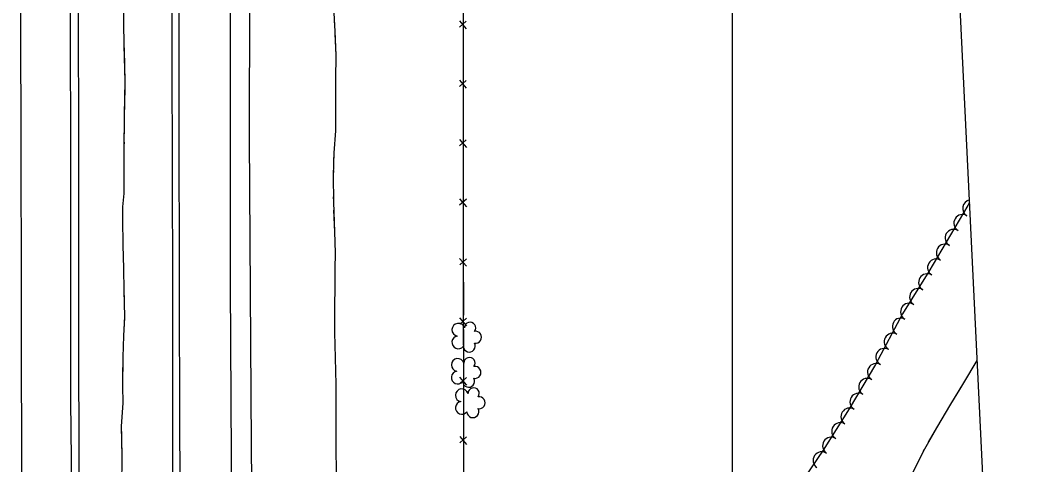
# Model space of a CAD drawing. Extents: x 353423 to 364002, y 127000 to 201942.
# Drawn here: x 360169.1 to 360633.9, y 154247.2 to 154454 of the extents above; entities that cross this region are included whole.
import ezdxf

# ---------------------------------------------------------------- set-up
doc = ezdxf.new("R2010")
doc.units = 0
for name, color, linetype in [('E_DTM_SlopeBottom', 7, 'Continuous'), ('E_DTM_SlopeTop', 7, 'Continuous'), ('E_FEN_Generic', 7, 'Continuous'), ('E_LAND_TreeLine', 7, 'Continuous'), ('E_RDWY_Gravel', 7, 'Continuous'), ('E_STRUCT_WingWall', 7, 'Continuous')]:
    doc.layers.add(name, color=color, linetype=linetype)

msp = doc.modelspace()

# ---------------------------------------------------------------- linework, layer by layer
at = {"layer": 'E_DTM_SlopeBottom'}
for p, q in [((360373.09, 154453.64), (360376.3, 154449.95)), ((360376.3, 154453.47), (360373.15, 154450.7)), ((360373.1, 154426.02), (360376.31, 154422.34)), ((360376.31, 154425.86), (360373.16, 154423.08)), ((360373.11, 154398.41), (360376.33, 154394.73)), ((360376.32, 154398.25), (360373.18, 154395.47)), ((360373.16, 154370.8), (360376.38, 154367.12)), ((360376.37, 154370.64), (360373.23, 154367.86)), ((360373.21, 154343.19), (360376.42, 154339.51)), ((360376.42, 154343.03), (360373.28, 154340.25)), ((360373.22, 154315.58), (360376.43, 154311.9)), ((360376.43, 154315.42), (360373.29, 154312.64)), ((360373.23, 154287.97), (360376.44, 154284.29)), ((360376.44, 154287.8), (360373.3, 154285.03)), ((360373.24, 154260.36), (360376.45, 154256.68)), ((360376.45, 154260.2), (360373.31, 154257.42))]:
    msp.add_line(p, q, dxfattribs=at)
for points in [[(360374.6, 154657.93), (360375.1, 154586.16), (360374.79, 154493.35), (360374.83, 154403.12), (360374.93, 154341.61), (360374.96, 154263.79), (360375.01, 154197.55), (360375.65, 154135.2), (360375.34, 154004.67), (360374.83, 153930.82), (360374.81, 153851.59), (360386.51, 153794.45), (360399.54, 153730.09), (360414.82, 153653.21), (360428.3, 153583.92), (360445.46, 153496.79), (360427.32, 153480.38), (360405.97, 153462.84), (360381.54, 153441.55), (360369.16, 153429.21)], [(360374.81, 154448.26), (360374.82, 154437.04)], [(360374.82, 154437.04), (360374.82, 154427.18)], [(360374.82, 154420.65), (360374.83, 154409.43)], [(360374.83, 154409.43), (360374.83, 154403.12), (360374.83, 154399.56)], [(360374.85, 154393.04), (360374.86, 154381.82)], [(360374.86, 154381.82), (360374.88, 154371.95)], [(360374.89, 154365.43), (360374.91, 154354.21)], [(360374.91, 154354.21), (360374.93, 154344.34)], [(360374.93, 154337.82), (360374.94, 154326.6)], [(360374.94, 154326.6), (360374.94, 154316.73)], [(360374.95, 154310.21), (360374.95, 154298.99)], [(360374.95, 154298.99), (360374.95, 154289.12)], [(360374.96, 154282.6), (360374.96, 154271.38)], [(360374.96, 154271.38), (360374.96, 154263.79), (360374.97, 154261.51)], [(360374.97, 154254.99), (360374.98, 154243.77)]]:
    msp.add_lwpolyline(points, dxfattribs=at)
at = {"layer": 'E_DTM_SlopeTop'}
for points in [[(360301.42, 153427.98), (360291.73, 153556.64), (360283.77, 153685.51), (360278.99, 153788.34), (360272.42, 153953.47), (360269.24, 154075.21), (360267.81, 154171.02), (360266.85, 154331.12), (360266.81, 154488.03), (360266.65, 154624.5), (360266.56, 154659.69)], [(360276.15, 154660.12), (360275.73, 154530.04), (360275.51, 154399.24), (360276.43, 154256.57), (360277.42, 154130.87), (360280.78, 153974.08), (360285.93, 153836.28), (360291.94, 153705.13), (360301.15, 153545.38), (360305.9, 153478.03), (360311.97, 153447.88), (360313.55, 153428.2)], [(360227.07, 153426.63), (360220.9, 153507.1), (360215.19, 153592.14), (360209.87, 153682.7), (360204.08, 153798.71), (360199.43, 153919.19), (360196.66, 154010.49), (360194.91, 154085.52), (360193.83, 154169.3), (360192.65, 154276.77), (360192.62, 154368.01), (360192.51, 154473.89), (360192.72, 154570.68), (360192.52, 154657.33)], [(360196.25, 154657.31), (360196.52, 154555.35), (360196, 154472.48), (360196.18, 154382.15), (360196.23, 154293.04), (360196.72, 154194.24), (360198.52, 154087.99), (360200.51, 153990.57), (360204.29, 153880.52), (360208.33, 153787.74), (360213.37, 153683.33), (360218.05, 153603.41), (360224.07, 153510.37), (360225.16, 153505.26), (360234.71, 153460.36), (360238.13, 153445.32), (360239.65, 153426.86)], [(360263.96, 153427.3), (360262.62, 153446.48), (360266.57, 153474.02), (360266.22, 153501.28), (360266.69, 153530.07), (360261.35, 153619.93), (360254.8, 153730.55), (360250.15, 153829.95), (360246.08, 153944.57), (360243.48, 154031.92), (360242.5, 154086.95), (360240.85, 154172.65), (360240.02, 154247.55), (360240.08, 154330.23), (360239.74, 154436.94), (360239.46, 154598.75), (360239.64, 154654.9)], [(360243.15, 154655.27), (360242.92, 154512.59), (360242.87, 154405.33), (360243.12, 154261.55), (360244.17, 154152.88), (360246.71, 154025.75), (360249.92, 153917.81), (360253.73, 153811.01), (360260.08, 153688.43), (360266.44, 153576.58), (360273.66, 153472.26), (360277.07, 153427.54)], [(360169.22, 154651.05), (360169.17, 154552.14), (360169.06, 154480.76), (360169.38, 154405.42), (360169.6, 154319.03), (360169.7, 154233.02), (360170.72, 154144.85), (360172.47, 154050.12), (360175.16, 153951.52), (360179, 153845.17), (360184.11, 153727.35), (360189.55, 153627.79), (360194.01, 153557.24), (360200.22, 153467.47), (360203.37, 153426.21)]]:
    msp.add_lwpolyline(points, dxfattribs=at)
at = {"layer": 'E_FEN_Generic'}
msp.add_lwpolyline([(360610.05, 154369.16), (360609.2, 154367.83), (360591.06, 154337.17), (360578.94, 154317.4), (360566.29, 154293.92), (360554.09, 154273.25), (360542, 154254.02), (360530.56, 154237.12)], dxfattribs=at)
for centre, radius, start, end in [((360610.84, 154366.48), 4, 102.2671, 239.3839), ((360606.76, 154359.59), 4, 59.3992, 239.3839), ((360602.68, 154352.7), 4, 59.3992, 239.3839), ((360598.61, 154345.81), 4, 59.3992, 239.3839), ((360594.53, 154338.92), 4, 59.3992, 239.3839), ((360590.37, 154332.03), 4, 58.4994, 238.4841), ((360586.19, 154325.21), 4, 58.4994, 238.4841), ((360582, 154318.38), 4, 58.4994, 238.4841), ((360578.15, 154311.5), 4, 61.7018, 241.6865), ((360372.62, 154310.04), 2.97, 17.1306, 260.1038), ((360378.07, 154310.9), 2.61, 321.8358, 179.7684), ((360380.62, 154306.55), 2.78, 259.1277, 100.1387), ((360372.62, 154304.18), 2.97, 99.4798, 320.7136), ((360574.35, 154304.45), 4, 61.7018, 241.6865), ((360377.69, 154302.42), 2.78, 182.4506, 30.2236), ((360570.55, 154297.4), 4, 61.7018, 241.6865), ((360372.34, 154293.68), 2.97, 17.1306, 260.1038), ((360377.8, 154294.54), 2.61, 321.8358, 179.7684), ((360372.34, 154287.82), 2.97, 99.4798, 320.7136), ((360380.34, 154290.19), 2.78, 259.1277, 100.1387), ((360566.62, 154290.34), 4, 59.4308, 239.4154), ((360377.42, 154286.06), 2.78, 182.4506, 30.2236), ((360562.54, 154283.44), 4, 59.4308, 239.4154), ((360374.27, 154279.58), 2.97, 17.1306, 260.1038), ((360379.73, 154280.45), 2.61, 321.8358, 179.7684), ((360374.27, 154273.73), 2.97, 99.4798, 320.7136), ((360382.27, 154276.09), 2.78, 259.1277, 100.1387), ((360558.47, 154276.55), 4, 59.4308, 239.4154), ((360379.35, 154271.96), 2.78, 182.4506, 30.2236), ((360554.3, 154269.65), 4, 57.8598, 237.8444), ((360550.04, 154262.87), 4, 57.8598, 237.8444), ((360545.78, 154256.09), 4, 57.8598, 237.8444), ((360541.36, 154249.33), 4, 55.9128, 235.8974)]:
    msp.add_arc(centre, radius, start, end, dxfattribs=at)
at = {"layer": 'E_LAND_TreeLine'}
msp.add_line((360500, 152500), (360500, 155000), dxfattribs=at)
at = {"layer": 'E_RDWY_Gravel'}
msp.add_lwpolyline([(361459.32, 152809.18), (362299.86, 153158.83), (362244.86, 154074.96), (360626.65, 154025.33), (360594.88, 154683.26)], dxfattribs=at)
at = {"layer": 'E_STRUCT_WingWall'}
for points in [[(360217.54, 154440.02), (360217.48, 154442.32), (360217.08, 154462.83), (360217.16, 154467.57)], [(360216.39, 154236.43), (360216.47, 154251.92), (360216.17, 154265.08), (360216.9, 154276.02), (360216.79, 154283.8), (360216.95, 154297.29), (360217.29, 154307.25), (360217.71, 154316.25), (360217.48, 154328.23), (360217.22, 154338.42), (360216.91, 154349.39), (360216.83, 154361.43), (360216.79, 154367.13), (360217.49, 154373.3), (360217.47, 154393.15), (360217.66, 154410.01), (360217.93, 154425.4), (360217.48, 154442.32), (360217.08, 154462.83)], [(360314.84, 154457.3), (360315.26, 154448.65), (360315.65, 154437.62), (360315.58, 154426.4), (360315.58, 154413.65), (360315.57, 154402.53), (360314.8, 154392.24), (360314.52, 154381.69), (360314.57, 154369.39), (360315.1, 154355.48), (360315.35, 154345.71), (360315.27, 154338.23), (360315.31, 154329.93), (360315.17, 154320.89), (360315.05, 154308.68), (360315.34, 154297.04), (360315.73, 154284.55), (360315.72, 154254.08), (360315.87, 154244.81)], [(360315.02, 154453.65), (360315.11, 154451.61)], [(360315.3, 154447.52), (360315.65, 154437.62), (360315.58, 154426.4), (360315.58, 154417.83)], [(360217.7, 154412.46), (360217.93, 154425.4), (360217.54, 154440.02)], [(360315.58, 154417.83), (360315.58, 154413.65), (360315.57, 154402.53), (360314.8, 154392.24), (360314.69, 154388.17)], [(360217.62, 154406.76), (360217.64, 154408.66)], [(360217.56, 154401.06), (360217.58, 154402.96)], [(360217.5, 154395.36), (360217.52, 154397.26)], [(360216.81, 154364.05), (360216.79, 154367.13), (360217.49, 154373.3), (360217.48, 154391.56)], [(360314.58, 154384.08), (360314.53, 154382.03)], [(360314.53, 154377.93), (360314.54, 154375.89)], [(360314.56, 154371.79), (360314.57, 154369.74)], [(360314.71, 154365.65), (360315.1, 154355.48), (360315.35, 154345.71), (360315.27, 154338.23), (360315.28, 154335.97)], [(360217.27, 154336.5), (360217.22, 154338.42), (360216.91, 154349.39), (360216.83, 154361.43), (360216.81, 154364.05)], [(360217.41, 154330.8), (360217.37, 154332.7)], [(360315.28, 154335.97), (360315.31, 154329.93), (360315.17, 154320.89), (360315.05, 154308.68), (360315.11, 154306.28)], [(360217.54, 154325.1), (360217.5, 154327)], [(360217.65, 154319.4), (360217.61, 154321.3)], [(360216.84, 154288.05), (360216.95, 154297.29), (360217.29, 154307.25), (360217.68, 154315.6)], [(360315.21, 154302.19), (360315.26, 154300.14)], [(360315.37, 154296.05), (360315.43, 154294)], [(360583.09, 154242.32), (360588.68, 154253.65), (360594.83, 154264.5), (360601.31, 154275.46), (360607.42, 154285.35), (360613.59, 154295.73)], [(360605.47, 154282.19), (360607.42, 154285.35), (360613.59, 154295.73)], [(360216.27, 154260.52), (360216.17, 154265.08), (360216.9, 154276.02), (360216.79, 154283.8), (360216.84, 154288.05)], [(360315.56, 154289.91), (360315.63, 154287.86)], [(360315.73, 154283.77), (360315.72, 154254.08)], [(360591.01, 154257.76), (360594.83, 154264.5), (360601.31, 154275.46), (360605.47, 154282.19)], [(360216.4, 154254.82), (360216.36, 154256.72)], [(360315.72, 154254.08), (360315.72, 154254.08), (360315.87, 154244.81), (360316.36, 154227), (360316.43, 154224.39)], [(360588.17, 154252.61), (360588.68, 154253.65), (360589.08, 154254.35)], [(360216.45, 154249.12), (360216.46, 154251.02)], [(360585.57, 154247.35), (360586.44, 154249.1)]]:
    msp.add_lwpolyline(points, dxfattribs=at)

doc.saveas('drawing.dxf')
